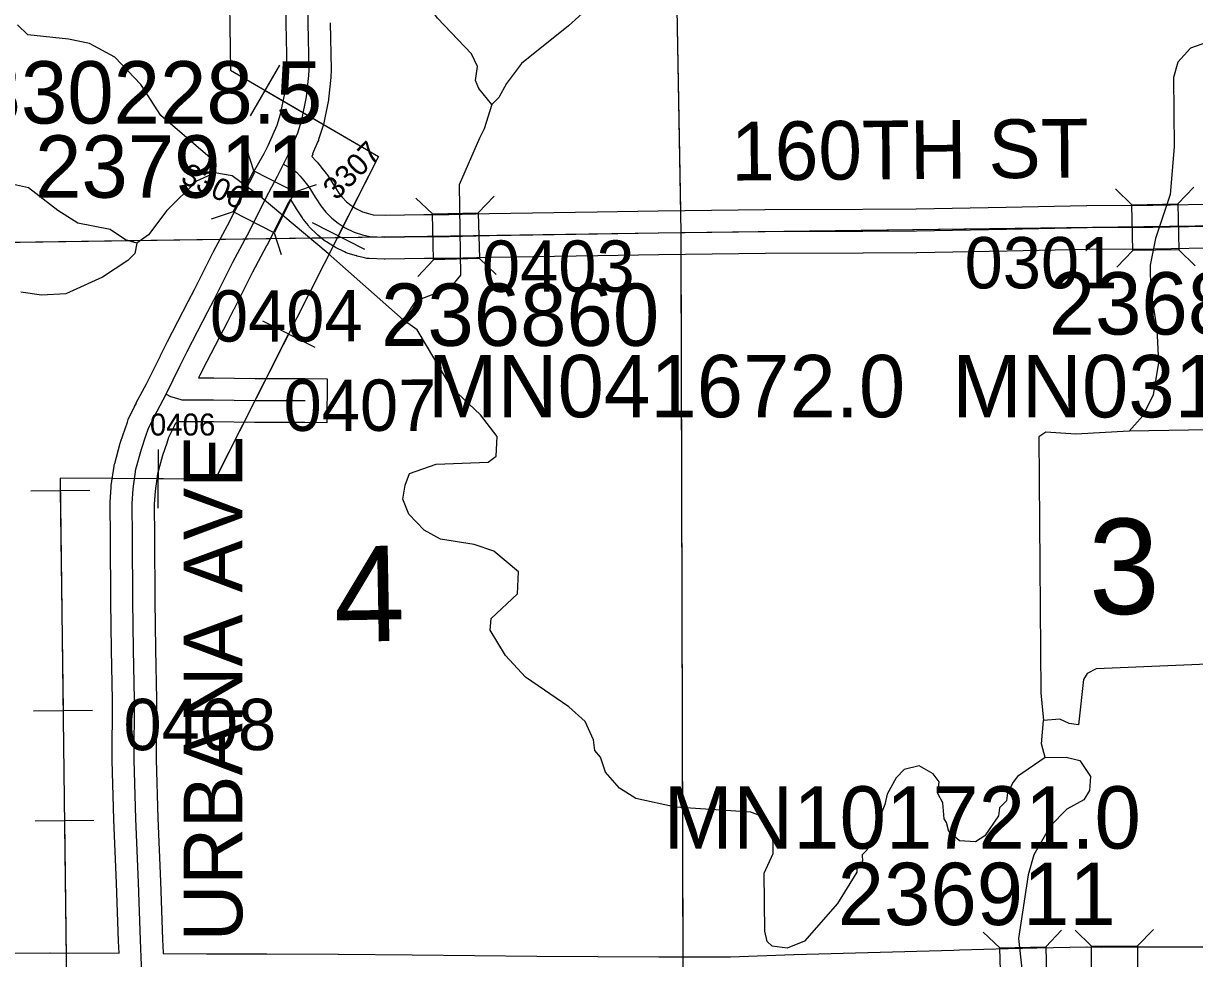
# Model space of a CAD drawing. Extents: x 23.6 to 68.7, y -63 to -29.
# Drawn here: x 52.625 to 54.222, y -40.465 to -39.19 of the extents above; entities that cross this region are included whole.
import ezdxf

# ---------------------------------------------------------------- set-up
doc = ezdxf.new("R2010")
doc.units = 0
for name, color, linetype in [('tdCoHydroRiver', 7, 'Continuous'), ('tdCoPipe', 7, 'Continuous'), ('tdCoSecRdNmbr', 7, 'Continuous'), ('tdCoSecRdTxt', 7, 'Continuous'), ('tdCoSecRteBand', 7, 'Continuous'), ('tdCoSecRteCL', 7, 'Continuous'), ('tdCoSectLine', 7, 'Continuous'), ('tdCoSectLinePart', 7, 'Continuous'), ('tdCoSectNmbr', 7, 'Continuous'), ('tdCoStrucSec', 7, 'Continuous'), ('tdCoStrucSecCoName', 7, 'Continuous'), ('tdCoStrucSecFHWANum', 7, 'Continuous'), ('tdCoSurfConc', 7, 'Continuous'), ('tdCoSurfEarth', 7, 'Continuous'), ('tdCoSurfGravel', 7, 'Continuous'), ('tdCoTwpBndry', 7, 'Continuous'), ('tdCoTwpBndryShd', 7, 'Continuous')]:
    doc.layers.add(name, color=color, linetype=linetype)

msp = doc.modelspace()

# ---------------------------------------------------------------- linework, layer by layer
at = {"layer": 'tdCoHydroRiver'}
for points in [[(53.2637, -39.3003), (53.246, -39.2785), (53.2412, -39.2675), (53.2441, -39.2485), (53.236, -39.2312), (53.1896, -39.1829), (53.1414, -39.1156), (53.1397, -39.1061), (53.1014, -39.0703), (53.0933, -39.0578), (53.0931, -39.042), (53.0868, -39.0389), (53.0766, -38.9806), (53.0669, -38.9602), (53.0461, -38.9368), (53.0427, -38.9211), (53.0329, -38.2598)], [(53.3962, -39.1677), (53.3681, -39.1933), (53.304, -39.2446), (53.2838, -39.2717), (53.273, -39.2908), (53.2637, -39.3003)], [(52.886, -39.3934), (52.8826, -39.3761), (52.8124, -39.3154), (52.785, -39.2731), (52.7498, -39.2357), (52.7149, -39.2172), (52.6864, -39.2112), (52.6311, -39.2056), (52.6167, -39.1916)], [(54.2397, -39.2156), (54.2161, -39.2238), (54.199, -39.2429), (54.1929, -39.2635), (54.1941, -39.3582), (54.1886, -39.423), (54.1688, -39.4833), (54.1614, -39.5197), (54.1618, -39.5528), (54.1704, -39.6064), (54.1725, -39.6521), (54.1652, -39.6964), (54.1513, -39.725), (54.1326, -39.7458)], [(52.7798, -39.4895), (52.764, -39.4849), (52.7433, -39.471), (52.699, -39.4621), (52.6719, -39.445), (52.6321, -39.4139), (52.6115, -39.4095), (52.5722, -39.4178), (52.5564, -39.4165), (52.5277, -39.4042), (52.4377, -39.3201), (52.4011, -39.3079), (52.151, -39.3252), (51.9816, -39.3352), (51.9103, -39.3361)], [(53.2637, -39.3003), (53.253, -39.3336), (53.2469, -39.3463), (53.2192, -39.4098), (53.2208, -39.5329), (53.2068, -39.5505), (53.1597, -39.5684), (53.1426, -39.5939)], [(52.886, -39.3934), (52.8609, -39.4048), (52.8203, -39.4448), (52.7955, -39.4782), (52.7798, -39.4895)], [(53.1426, -39.5939), (53.0405, -39.5036), (52.9479, -39.4258), (52.9097, -39.3979), (52.886, -39.3934)], [(52.7798, -39.4895), (52.7768, -39.5037), (52.7675, -39.5133), (52.733, -39.5358), (52.6828, -39.5585), (52.6497, -39.5605), (52.6212, -39.5561)], [(54.0182, -40.1907), (53.9806, -40.2165), (53.9744, -40.2244), (53.9667, -40.2387), (53.9652, -40.2498), (53.9559, -40.2594), (53.9544, -40.2705), (53.9358, -40.2975), (53.9233, -40.3056), (53.9012, -40.3043), (53.8868, -40.2918), (53.8835, -40.2792), (53.8803, -40.2745), (53.8785, -40.2525), (53.872, -40.2399), (53.8734, -40.2241), (53.8653, -40.2132), (53.8463, -40.2023), (53.8258, -40.2073), (53.8149, -40.2185), (53.8025, -40.2408), (53.7996, -40.255), (53.7751, -40.3169), (53.7688, -40.3233), (53.769, -40.3327), (53.7612, -40.3407), (53.7612, -40.3471), (53.7349, -40.39), (53.6898, -40.4411), (53.6662, -40.4508), (53.6457, -40.4479), (53.6393, -40.4417), (53.636, -40.4275), (53.635, -40.3486), (53.6473, -40.3216), (53.6469, -40.2885), (53.6324, -40.2713), (53.6166, -40.2652), (53.5139, -40.2586), (53.4601, -40.2466), (53.4378, -40.2327), (53.4186, -40.2108), (53.412, -40.1904), (53.404, -40.181), (53.4023, -40.1668), (53.3909, -40.1417), (53.3686, -40.1215), (53.3096, -40.0811), (53.2824, -40.0515), (53.2615, -40.017), (53.2629, -40.0012), (53.2988, -39.9676), (53.3, -39.9376), (53.2665, -39.9096), (53.2395, -39.9005), (53.1937, -39.8932), (53.1714, -39.8808), (53.1506, -39.859), (53.1425, -39.8386), (53.1454, -39.8196), (53.1515, -39.8037), (53.1877, -39.7906), (53.2587, -39.7882), (53.2696, -39.7801), (53.2709, -39.7533), (53.2484, -39.7236), (53.2085, -39.6862), (53.1617, -39.6078), (53.1426, -39.5939)], [(54.1326, -39.7458), (54.0601, -39.7498), (54.019, -39.7472), (54.0096, -39.7536), (54.0123, -40.1024), (54.016, -40.1403)], [(54.5366, -39.7392), (54.1326, -39.7458)], [(54.9798, -40.2183), (54.9323, -40.2031), (54.8121, -40.1825), (54.6633, -40.1496), (54.6299, -40.1311), (54.557, -40.1083), (54.4743, -40.0588), (54.4569, -40.0543), (54.0877, -40.0699), (54.0752, -40.0764), (54.0705, -40.0843), (54.0634, -40.146), (54.0508, -40.1446), (54.038, -40.1384), (54.016, -40.1403)], [(54.0182, -40.1907), (54.0132, -40.1719), (54.016, -40.1403)], [(54.0182, -40.1907), (54.0466, -40.1904), (54.0656, -40.1949), (54.0801, -40.2168), (54.0787, -40.2358), (54.071, -40.2485), (54.0475, -40.2614), (54.0256, -40.2838), (54.0025, -40.3235), (53.9949, -40.3505), (53.9818, -40.4374), (53.9906, -40.5163)]]:
    msp.add_lwpolyline(points, dxfattribs=at)
at = {"layer": 'tdCoPipe'}
for p, q in [((52.9344, -39.3159), (52.9747, -39.2466)), ((53.0186, -39.4614), (53.0901, -39.4976)), ((52.9509, -39.5953), (53.0224, -39.6314)), ((52.8086, -39.7709), (52.8081, -39.851)), ((52.6352, -39.8271), (52.7153, -39.8261)), ((52.6389, -40.1271), (52.7191, -40.1261)), ((52.6408, -40.2771), (52.721, -40.2761))]:
    msp.add_line(p, q, dxfattribs=at)
for points in [[(52.4125, -33.3783), (52.4125, -33.9227), (53.0838, -33.9227), (53.0838, -35.2802), (53.0129, -35.3697), (53.1181, -36.0507), (52.9101, -36.041), (52.9033, -36.1872), (53.0987, -36.2321), (53.0891, -36.3846), (52.8642, -36.4209), (52.9072, -39.2537), (53.109, -39.3713), (52.8864, -39.8114), (52.675, -39.81), (52.6969, -41.5585), (52.9567, -41.8295), (52.963, -43.8767), (53.2559, -43.8758), (53.257, -44.2366), (53.3311, -44.4201), (53.4237, -44.4145), (53.4283, -45.5761)], [(52.9546, -39.2812), (53.1091, -39.3712), (53.0543, -39.4795)], [(52.9866, -39.6133), (52.8864, -39.8115), (52.8084, -39.8109)], [(52.6752, -39.8266), (52.679, -40.1266)], [(52.6809, -40.2766), (52.6846, -40.5765)]]:
    msp.add_lwpolyline(points, dxfattribs=at)
at = {"layer": 'tdCoSecRteBand'}
for points in [[(52.5238, -40.4573), (52.6611, -40.4571), (52.6612, -40.4571), (52.6613, -40.4571), (52.7553, -40.4576), (52.7547, -40.4411), (52.7518, -40.3622), (52.7483, -40.2756), (52.7483, -40.2755), (52.7483, -40.2754), (52.7458, -40.195), (52.7458, -40.1944), (52.7458, -40.1939), (52.7462, -40.1125), (52.7452, -40.044), (52.7442, -39.9781), (52.7442, -39.978), (52.7442, -39.9779), (52.7435, -39.8911), (52.7435, -39.8911), (52.7435, -39.8911), (52.7432, -39.8446), (52.7432, -39.8435), (52.7433, -39.8424), (52.7446, -39.8223), (52.7447, -39.8212), (52.7448, -39.8201), (52.7486, -39.7934), (52.7489, -39.7915), (52.7494, -39.7897), (52.7569, -39.7622), (52.7572, -39.7614), (52.7575, -39.7606), (52.7635, -39.7427), (52.7667, -39.7334), (52.7672, -39.7317), (52.768, -39.7301), (52.7761, -39.7133), (52.7763, -39.7128), (52.7766, -39.7124), (52.7791, -39.7075), (52.7787, -39.7073), (52.7927, -39.6815), (52.8117, -39.6429), (52.8118, -39.6427), (52.8119, -39.6426), (52.8214, -39.6237), (52.8215, -39.6235), (52.8216, -39.6234), (52.8498, -39.5689), (52.8498, -39.5689), (52.8498, -39.5689), (52.8583, -39.5527), (52.8838, -39.5018), (52.884, -39.5014), (52.8842, -39.501), (52.9034, -39.4652), (52.933, -39.4068), (52.9331, -39.4067), (52.9331, -39.4066), (52.9399, -39.3935), (52.9386, -39.3927), (52.9531, -39.3674), (52.9588, -39.3562), (52.9708, -39.3284), (52.9755, -39.3137), (52.9814, -39.2855), (52.9841, -39.2586), (52.9844, -39.2527), (52.9834, -39.1902), (52.9834, -39.1901), (52.9834, -39.19), (52.9829, -39.1453)], [(53.0434, -39.1893), (53.0444, -39.2527), (53.0444, -39.2536), (53.0444, -39.2545), (53.044, -39.262), (53.044, -39.2629), (53.0439, -39.2637), (53.0409, -39.2931), (53.0408, -39.2947), (53.0405, -39.2963), (53.0339, -39.3276), (53.0336, -39.329), (53.0331, -39.3305), (53.0275, -39.3481), (53.0271, -39.3495), (53.0265, -39.3509), (53.0191, -39.3679), (53.0198, -39.3683), (53.0183, -39.3714), (53.0187, -39.3719), (53.0238, -39.3772), (53.0246, -39.378), (53.0253, -39.3789), (53.0301, -39.3846), (53.0303, -39.3849), (53.0306, -39.3853), (53.0377, -39.3944), (53.0387, -39.3956), (53.0395, -39.3969), (53.0481, -39.4106), (53.055, -39.4214), (53.0594, -39.427), (53.0657, -39.4331), (53.0715, -39.4379), (53.0784, -39.4423), (53.0871, -39.4466), (53.0955, -39.4491), (53.1017, -39.4507), (53.118, -39.4511)], [(54.3597, -39.4941), (54.1657, -39.4979), (54.1655, -39.4979), (54.1653, -39.4979), (54.0756, -39.4983), (53.9662, -39.5003), (53.8431, -39.5026), (53.8429, -39.5026), (53.8427, -39.5026), (53.7698, -39.503), (53.7698, -39.503), (53.7697, -39.503), (53.6367, -39.5034), (53.4912, -39.5054), (53.4081, -39.5068), (53.4081, -39.5068), (53.4081, -39.5068), (53.2611, -39.509), (53.2061, -39.5103), (53.2056, -39.5104), (53.2051, -39.5104), (53.1717, -39.5102), (53.1184, -39.5111), (53.1177, -39.5112), (53.1169, -39.5111), (53.0966, -39.5105), (53.0932, -39.5104), (53.0899, -39.5096), (53.08, -39.507), (53.0795, -39.5069), (53.0791, -39.5068), (53.0676, -39.5034), (53.065, -39.5026), (53.0626, -39.5014), (53.0504, -39.4953), (53.0491, -39.4947), (53.048, -39.494), (53.0381, -39.4878), (53.0363, -39.4867), (53.0347, -39.4854), (53.0264, -39.4785), (53.0255, -39.4777), (53.0246, -39.4769), (53.0161, -39.4686), (53.0147, -39.4672), (53.0135, -39.4656), (53.0069, -39.4573), (53.006, -39.4562), (53.0053, -39.4549), (52.9975, -39.4429), (52.9975, -39.4428), (52.9974, -39.4427), (52.9895, -39.4301), (52.9889, -39.4293), (52.9865, -39.434), (52.9568, -39.4926), (52.9566, -39.4929), (52.9565, -39.4932), (52.9373, -39.529), (52.9118, -39.5798), (52.9117, -39.58), (52.9116, -39.5802), (52.9031, -39.5966), (52.8749, -39.6509), (52.8655, -39.6695), (52.8638, -39.6729), (52.8843, -39.6729), (52.8846, -39.6729), (52.8848, -39.6729), (52.941, -39.6738), (52.9904, -39.674), (52.9905, -39.674), (52.9906, -39.674), (53.0093, -39.6742), (53.0393, -39.6744), (53.0388, -39.7344), (53.0088, -39.7342), (52.9902, -39.734), (52.9406, -39.7338), (52.9404, -39.7338), (52.9402, -39.7338), (52.884, -39.7329), (52.8411, -39.7329), (52.8371, -39.7329), (52.8347, -39.7322), (52.8331, -39.7354), (52.8324, -39.7351), (52.8299, -39.7398), (52.8229, -39.7544), (52.8203, -39.762), (52.8146, -39.779), (52.8077, -39.8038), (52.8044, -39.8274), (52.8032, -39.8452), (52.8035, -39.8907), (52.8042, -39.9773), (52.8052, -40.0432), (52.8052, -40.0432), (52.8052, -40.0432), (52.8062, -40.1119), (52.8062, -40.1122), (52.8062, -40.1125), (52.8058, -40.1936), (52.8083, -40.2734), (52.8117, -40.3599), (52.8117, -40.3599), (52.8117, -40.3599), (52.8147, -40.4389), (52.8147, -40.4389), (52.8147, -40.439), (52.8153, -40.4571), (52.8155, -40.4571), (52.8155, -40.4579), (52.8163, -40.4579), (52.8163, -40.4579), (52.8744, -40.4583), (52.9565, -40.4583), (52.9566, -40.4583), (52.9567, -40.4583), (53.0543, -40.459), (53.0544, -40.459), (53.0544, -40.459), (53.1551, -40.46), (53.3248, -40.4614), (53.4913, -40.4626)], [(53.118, -39.4511), (53.1709, -39.4502), (53.1713, -39.4502), (53.1716, -39.4502), (53.205, -39.4504), (53.2598, -39.449), (53.2599, -39.449), (53.2601, -39.449), (53.4071, -39.4468), (53.4903, -39.4454), (53.4903, -39.4454), (53.4903, -39.4454), (53.636, -39.4434), (53.6362, -39.4434), (53.6363, -39.4434), (53.7695, -39.443), (53.8421, -39.4426), (53.965, -39.4403), (53.9651, -39.4403), (53.9651, -39.4403), (54.0747, -39.4383), (54.0749, -39.4383), (54.0751, -39.4383), (54.1648, -39.4379), (54.3586, -39.4341)], [(53.4913, -40.4626), (53.5259, -40.4624), (53.526, -40.4624), (53.5261, -40.4624), (53.5891, -40.4624), (53.6756, -40.4595), (53.6757, -40.4595), (53.6758, -40.4595), (53.8937, -40.4535), (53.9012, -40.4532), (53.9677, -40.4513), (53.9677, -40.4513), (53.9678, -40.4513), (54.0067, -40.4503), (54.0068, -40.4503), (54.0069, -40.4503), (54.0743, -40.4491), (54.0748, -40.4491), (54.0752, -40.4491), (54.0955, -40.4493), (54.1305, -40.4491), (54.1306, -40.4491), (54.1307, -40.4491), (54.1766, -40.449), (54.3056, -40.4489)]]:
    msp.add_lwpolyline(points, dxfattribs=at)
at = {"layer": 'tdCoSecRteCL'}
for points in [[(52.9795, -39.3816), (52.9859, -39.3689), (52.9989, -39.339), (53.0045, -39.3214), (53.0111, -39.2901), (53.0141, -39.2607), (53.0144, -39.2532), (53.0134, -39.1897), (53.0129, -39.1449), (53.0118, -39.0665), (53.0106, -38.9923), (53.0093, -38.9093), (53.0082, -38.8366), (53.0067, -38.7513), (53.006, -38.6938), (53.0059, -38.6765), (53.0047, -38.5955), (53.0034, -38.5177), (53.0029, -38.4881)], [(52.8194, -39.6952), (52.8386, -39.6561), (52.8482, -39.6372), (52.8765, -39.5828), (52.885, -39.5663), (52.9106, -39.5152), (52.93, -39.479), (52.9598, -39.4204), (52.9713, -39.398), (52.9795, -39.3816)], [(52.9795, -39.3816), (52.9915, -39.3885), (52.9971, -39.3927), (53.0022, -39.398), (53.007, -39.4037), (53.0141, -39.4129), (53.0228, -39.4267), (53.0305, -39.4388), (53.0371, -39.4471), (53.0456, -39.4554), (53.0539, -39.4623), (53.0638, -39.4685), (53.0761, -39.4746), (53.0875, -39.478), (53.0974, -39.4806), (53.1178, -39.4811), (53.1715, -39.4802), (53.2053, -39.4804), (53.2605, -39.479), (53.4076, -39.4768), (53.4907, -39.4754), (53.6364, -39.4734), (53.7697, -39.473), (53.8425, -39.4726), (53.9656, -39.4703), (54.0753, -39.4683), (54.1651, -39.4679), (54.3591, -39.4641)], [(52.7862, -40.4878), (52.7859, -40.4742), (52.7847, -40.44), (52.7818, -40.3611), (52.7783, -40.2744), (52.7758, -40.194), (52.7762, -40.1123), (52.7752, -40.0436), (52.7742, -39.9777), (52.7735, -39.8909), (52.7732, -39.8444), (52.7745, -39.8243), (52.7783, -39.7977), (52.7859, -39.7702), (52.7919, -39.7524), (52.7951, -39.7431), (52.8031, -39.7263), (52.8194, -39.6952)], [(52.8194, -39.6952), (52.8253, -39.6984), (52.8337, -39.7009), (52.8411, -39.7029), (52.8843, -39.7029), (52.9407, -39.7038), (52.9903, -39.704), (53.0091, -39.7042)]]:
    msp.add_lwpolyline(points, dxfattribs=at)
at = {"layer": 'tdCoSectLine'}
for points in [[(53.5218, -39.475), (53.5041, -38.4828)], [(52.5152, -39.4896), (53.5218, -39.475)], [(53.5218, -39.475), (54.5113, -39.4623)], [(53.5245, -40.4924), (53.5218, -39.475)]]:
    msp.add_lwpolyline(points, dxfattribs=at)
at = {"layer": 'tdCoSectLinePart'}
for points in [[(53.5213, -39.4451), (53.5061, -38.5941)], [(52.5152, -39.4896), (52.893, -39.4841)], [(52.9609, -39.4831), (53.031, -39.4821)], [(53.5244, -40.4626), (53.5219, -39.5052)]]:
    msp.add_lwpolyline(points, dxfattribs=at)
at = {"layer": 'tdCoStrucSec'}
for p, q in [((52.9392, -39.3911), (52.9295, -39.3614)), ((52.995, -39.4194), (53.0248, -39.4097)), ((53.2452, -39.448), (53.2667, -39.4253)), ((54.1365, -39.4371), (54.1139, -39.4154)), ((54.1991, -39.4359), (54.2208, -39.4133)), ((53.1826, -39.4496), (53.1599, -39.428)), ((52.9109, -39.4469), (52.8811, -39.4567)), ((52.9667, -39.4753), (52.9764, -39.505)), ((54.1377, -39.4997), (54.116, -39.5223)), ((54.2003, -39.4985), (54.2228, -39.5202)), ((53.1842, -39.5122), (53.1626, -39.5349)), ((53.2467, -39.5106), (53.2694, -39.5322)), ((53.9565, -40.4502), (53.9338, -40.4287)), ((54.019, -40.4487), (54.0406, -40.426)), ((54.0814, -40.4481), (54.0591, -40.4262)), ((54.144, -40.4477), (54.1659, -40.4254))]:
    msp.add_line(p, q, dxfattribs=at)
for points in [[(52.9109, -39.4469), (52.9392, -39.3911), (52.995, -39.4194), (52.9667, -39.4753)], [(54.1365, -39.4371), (54.1991, -39.4359), (54.2003, -39.4985), (54.1377, -39.4997)], [(53.1826, -39.4496), (53.2452, -39.448), (53.2467, -39.5106), (53.1842, -39.5122)], [(53.9565, -40.4502), (54.019, -40.4487), (54.0206, -40.5113), (53.958, -40.5128)], [(54.0814, -40.4481), (54.144, -40.4477), (54.1444, -40.5103), (54.0818, -40.5107)]]:
    msp.add_lwpolyline(points, close=True, dxfattribs=at)
at = {"layer": 'tdCoSurfConc'}
msp.add_lwpolyline([(52.7859, -40.4742), (52.7847, -40.44), (52.7818, -40.3611), (52.7783, -40.2744), (52.7758, -40.194), (52.7762, -40.1123), (52.7752, -40.0436), (52.7742, -39.9777), (52.7735, -39.8909), (52.7732, -39.8444), (52.7745, -39.8243), (52.7783, -39.7977), (52.7859, -39.7702), (52.7919, -39.7524), (52.7951, -39.7431), (52.8031, -39.7263), (52.8194, -39.6952), (52.8386, -39.6561), (52.8482, -39.6372), (52.8765, -39.5828), (52.885, -39.5663), (52.9106, -39.5152), (52.93, -39.479), (52.9598, -39.4204), (52.9713, -39.398), (52.9795, -39.3816), (52.9859, -39.3689), (52.9989, -39.339), (53.0045, -39.3214), (53.0111, -39.2901), (53.0141, -39.2607), (53.0144, -39.2532), (53.0134, -39.1897)], dxfattribs=at)
at = {"layer": 'tdCoSurfEarth'}
msp.add_lwpolyline([(52.9795, -39.3816), (52.9915, -39.3885), (52.9971, -39.3927), (53.0022, -39.398), (53.007, -39.4037), (53.0141, -39.4129), (53.0228, -39.4267), (53.0305, -39.4388), (53.0371, -39.4471), (53.0456, -39.4554), (53.0539, -39.4623), (53.0638, -39.4685), (53.0761, -39.4746), (53.0875, -39.478), (53.0974, -39.4806), (53.1178, -39.4811), (53.1715, -39.4802), (53.2053, -39.4804), (53.2605, -39.479), (53.4076, -39.4768), (53.4907, -39.4754), (53.6364, -39.4734), (53.7697, -39.473), (53.8425, -39.4726), (53.9656, -39.4703), (54.0753, -39.4683), (54.1651, -39.4679), (54.3591, -39.4641)], dxfattribs=at)
at = {"layer": 'tdCoSurfGravel'}
msp.add_lwpolyline([(52.8194, -39.6952), (52.8253, -39.6984), (52.8337, -39.7009), (52.8411, -39.7029), (52.8843, -39.7029), (52.9407, -39.7038), (52.9903, -39.704), (53.0091, -39.7042)], dxfattribs=at)
at = {"layer": 'tdCoTwpBndry'}
for points in [[(51.7964, -39.5038), (52.5152, -39.4896), (52.893, -39.4841)], [(52.9613, -39.4831), (53.0304, -39.4821)]]:
    msp.add_lwpolyline(points, dxfattribs=at)
at = {"layer": 'tdCoTwpBndryShd'}
msp.add_lwpolyline([(38.6195, -39.6934), (39.5616, -39.6843), (39.5742, -39.6838), (40.5611, -39.6683), (41.5683, -39.6541), (42.5674, -39.6377), (43.5662, -39.622), (44.5679, -39.6075), (45.5407, -39.5955), (46.5429, -39.583), (47.54, -39.5686), (48.539, -39.5548), (49.5382, -39.5405), (50.5363, -39.5259), (51.521, -39.5092), (52.5152, -39.4896), (53.5218, -39.475), (54.5113, -39.4623), (55.5087, -39.4446), (56.5102, -39.4286)], dxfattribs=at)

# ---------------------------------------------------------------- texts
at = {"layer": 'tdCoSecRdNmbr'}
for s, height, rotation, p in [('3307', 0.03, 45.0396, (53.0516, -39.4322)), ('3306', 0.03, 335.0402, (52.8378, -39.4062)), ('0403', 0.07, 0.0407, (53.2502, -39.5559)), ('0301', 0.07, 0.0412, (53.9083, -39.5512)), ('0404', 0.07, 0.0404, (52.8792, -39.6237)), ('0407', 0.07, 0.0405, (52.9797, -39.7455)), ('0406', 0.03, 0.0403, (52.7974, -39.7518)), ('0408', 0.07, 0.0403, (52.7614, -40.1808))]:
    msp.add_text(s, height=height, rotation=rotation, dxfattribs=at).set_placement(p)
at = {"layer": 'tdCoSecRdTxt'}
for s, rotation, p in [('160TH ST', 0.5081, (53.5902, -39.4042)), ('URBANA AVE', 90, (52.9234, -40.4413))]:
    msp.add_text(s, height=0.08, rotation=rotation, dxfattribs=at).set_placement(p)
at = {"layer": 'tdCoSectNmbr'}
for s, rotation, p in [('3', 1.0411, (54.0784, -39.996)), ('4', 1.0405, (53.0492, -40.0333))]:
    msp.add_text(s, height=0.13, rotation=rotation, dxfattribs=at).set_placement(p)
at = {"layer": 'tdCoStrucSecCoName'}
for s, p in [('PG330228.5', (52.3941, -39.3264)), ('MN041672.0', (53.1765, -39.7269)), ('MN031667.0', (53.8915, -39.727)), ('MN101721.0', (53.4978, -40.315))]:
    msp.add_text(s, height=0.085, dxfattribs=at).set_placement(p)
at = {"layer": 'tdCoStrucSecFHWANum'}
for s, p in [('237911', (52.6408, -39.4275)), ('236850', (54.0229, -39.6141)), ('236860', (53.1126, -39.6295)), ('236911', (53.7352, -40.4192))]:
    msp.add_text(s, height=0.085, dxfattribs=at).set_placement(p)

doc.saveas('drawing.dxf')
